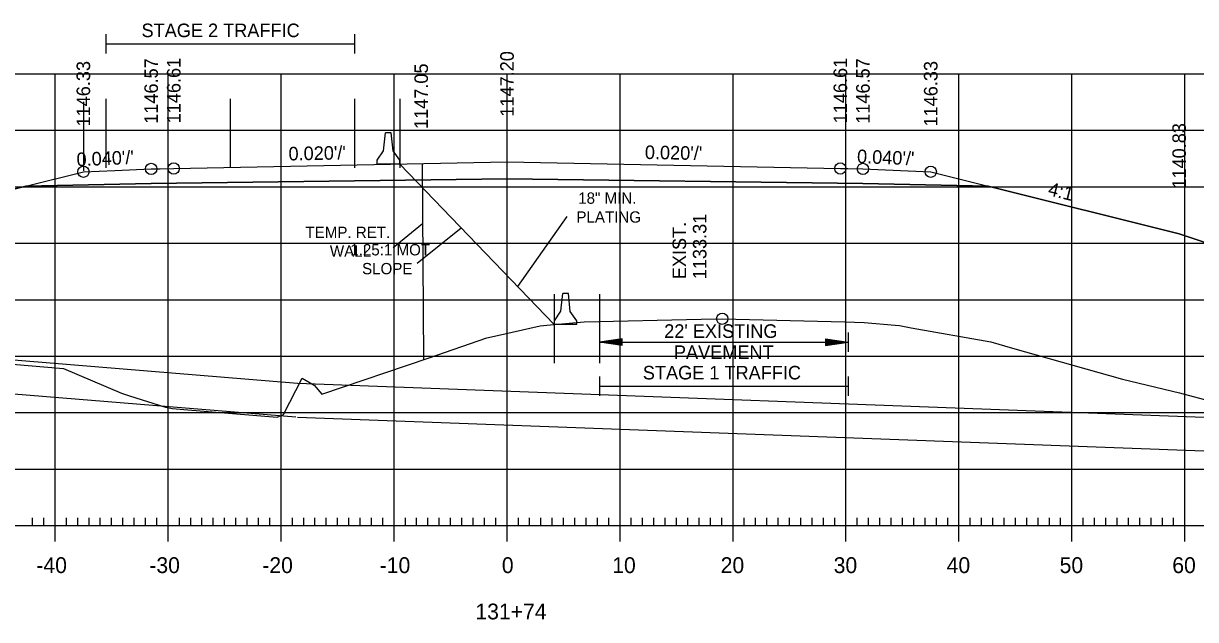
# Model space of a CAD drawing. Extents: x 1322838 to 1324533, y 339903 to 351025.
# Drawn here: x 1323660.9 to 1323764.7, y 341889.8 to 341942.6 of the extents above; entities that cross this region are included whole.
import ezdxf

# ---------------------------------------------------------------- set-up
doc = ezdxf.new("R2010")
doc.units = 0
for name, color, linetype in [('R_Alt Surface', 7, 'Continuous'), ('R_Axis', 7, 'Continuous'), ('R_Axis Annot', 7, 'Continuous'), ('R_Exist Surface', 7, 'Continuous'), ('R_Fin Surface', 7, 'Continuous'), ('R_Fin Surface Annot', 7, 'Continuous'), ('R_Grid', 7, 'Continuous'), ('R_MOT', 7, 'Continuous'), ('R_No Plot', 7, 'Continuous'), ('R_Water', 7, 'Continuous'), ('R_Xsect Elev', 7, 'Continuous')]:
    doc.layers.add(name, color=color, linetype=linetype)

msp = doc.modelspace()

# ---------------------------------------------------------------- linework, layer by layer
at = {"layer": 'R_Alt Surface'}
msp.add_lwpolyline([(1323661.12, 341928.2), (1323672.22, 341928.42), (1323703.72, 341928.84), (1323735.22, 341928.42), (1323746.31, 341928.2)], dxfattribs=at)
at = {"layer": 'R_Axis'}
for p, q in [((1323661.72, 341898.14), (1323661.72, 341898.84)), ((1323662.72, 341898.14), (1323662.72, 341898.84)), ((1323663.72, 341896.74), (1323663.72, 341899.54)), ((1323664.72, 341898.14), (1323664.72, 341898.84)), ((1323665.72, 341898.14), (1323665.72, 341898.84)), ((1323666.72, 341898.14), (1323666.72, 341898.84)), ((1323667.72, 341898.14), (1323667.72, 341898.84)), ((1323668.72, 341898.14), (1323668.72, 341898.84)), ((1323669.72, 341898.14), (1323669.72, 341898.84)), ((1323670.72, 341898.14), (1323670.72, 341898.84)), ((1323671.72, 341898.14), (1323671.72, 341898.84)), ((1323672.72, 341898.14), (1323672.72, 341898.84)), ((1323673.72, 341896.74), (1323673.72, 341899.54)), ((1323674.72, 341898.14), (1323674.72, 341898.84)), ((1323675.72, 341898.14), (1323675.72, 341898.84)), ((1323676.72, 341898.14), (1323676.72, 341898.84)), ((1323677.72, 341898.14), (1323677.72, 341898.84)), ((1323678.72, 341898.14), (1323678.72, 341898.84)), ((1323679.72, 341898.14), (1323679.72, 341898.84)), ((1323680.72, 341898.14), (1323680.72, 341898.84)), ((1323681.72, 341898.14), (1323681.72, 341898.84)), ((1323682.72, 341898.14), (1323682.72, 341898.84)), ((1323683.72, 341896.74), (1323683.72, 341899.54)), ((1323684.72, 341898.14), (1323684.72, 341898.84)), ((1323685.72, 341898.14), (1323685.72, 341898.84)), ((1323686.72, 341898.14), (1323686.72, 341898.84)), ((1323687.72, 341898.14), (1323687.72, 341898.84)), ((1323688.72, 341898.14), (1323688.72, 341898.84)), ((1323689.72, 341898.14), (1323689.72, 341898.84)), ((1323690.72, 341898.14), (1323690.72, 341898.84)), ((1323691.72, 341898.14), (1323691.72, 341898.84)), ((1323692.72, 341898.14), (1323692.72, 341898.84)), ((1323693.72, 341896.74), (1323693.72, 341899.54)), ((1323694.72, 341898.14), (1323694.72, 341898.84)), ((1323695.72, 341898.14), (1323695.72, 341898.84)), ((1323696.72, 341898.14), (1323696.72, 341898.84)), ((1323697.72, 341898.14), (1323697.72, 341898.84)), ((1323698.72, 341898.14), (1323698.72, 341898.84)), ((1323699.72, 341898.14), (1323699.72, 341898.84)), ((1323700.72, 341898.14), (1323700.72, 341898.84)), ((1323701.72, 341898.14), (1323701.72, 341898.84)), ((1323702.72, 341898.14), (1323702.72, 341898.84)), ((1323703.72, 341896.74), (1323703.72, 341899.54)), ((1323704.72, 341898.14), (1323704.72, 341898.84)), ((1323705.72, 341898.14), (1323705.72, 341898.84)), ((1323706.72, 341898.14), (1323706.72, 341898.84)), ((1323707.72, 341898.14), (1323707.72, 341898.84)), ((1323708.72, 341898.14), (1323708.72, 341898.84)), ((1323709.72, 341898.14), (1323709.72, 341898.84)), ((1323710.72, 341898.14), (1323710.72, 341898.84)), ((1323711.72, 341898.14), (1323711.72, 341898.84)), ((1323712.72, 341898.14), (1323712.72, 341898.84)), ((1323713.72, 341896.74), (1323713.72, 341899.54)), ((1323714.72, 341898.14), (1323714.72, 341898.84)), ((1323715.72, 341898.14), (1323715.72, 341898.84)), ((1323716.72, 341898.14), (1323716.72, 341898.84)), ((1323717.72, 341898.14), (1323717.72, 341898.84)), ((1323718.72, 341898.14), (1323718.72, 341898.84)), ((1323719.72, 341898.14), (1323719.72, 341898.84)), ((1323720.72, 341898.14), (1323720.72, 341898.84)), ((1323721.72, 341898.14), (1323721.72, 341898.84)), ((1323722.72, 341898.14), (1323722.72, 341898.84)), ((1323723.72, 341896.74), (1323723.72, 341899.54)), ((1323724.72, 341898.14), (1323724.72, 341898.84)), ((1323725.72, 341898.14), (1323725.72, 341898.84)), ((1323726.72, 341898.14), (1323726.72, 341898.84)), ((1323727.72, 341898.14), (1323727.72, 341898.84)), ((1323728.72, 341898.14), (1323728.72, 341898.84)), ((1323729.72, 341898.14), (1323729.72, 341898.84)), ((1323730.72, 341898.14), (1323730.72, 341898.84)), ((1323731.72, 341898.14), (1323731.72, 341898.84)), ((1323732.72, 341898.14), (1323732.72, 341898.84)), ((1323733.72, 341896.74), (1323733.72, 341899.54)), ((1323734.72, 341898.14), (1323734.72, 341898.84)), ((1323735.72, 341898.14), (1323735.72, 341898.84)), ((1323736.72, 341898.14), (1323736.72, 341898.84)), ((1323737.72, 341898.14), (1323737.72, 341898.84)), ((1323738.72, 341898.14), (1323738.72, 341898.84)), ((1323739.72, 341898.14), (1323739.72, 341898.84)), ((1323740.72, 341898.14), (1323740.72, 341898.84)), ((1323741.72, 341898.14), (1323741.72, 341898.84)), ((1323742.72, 341898.14), (1323742.72, 341898.84)), ((1323743.72, 341896.74), (1323743.72, 341899.54)), ((1323744.72, 341898.14), (1323744.72, 341898.84)), ((1323745.72, 341898.14), (1323745.72, 341898.84)), ((1323746.72, 341898.14), (1323746.72, 341898.84)), ((1323747.72, 341898.14), (1323747.72, 341898.84)), ((1323748.72, 341898.14), (1323748.72, 341898.84)), ((1323749.72, 341898.14), (1323749.72, 341898.84)), ((1323750.72, 341898.14), (1323750.72, 341898.84)), ((1323751.72, 341898.14), (1323751.72, 341898.84)), ((1323752.72, 341898.14), (1323752.72, 341898.84)), ((1323753.72, 341896.74), (1323753.72, 341899.54)), ((1323754.72, 341898.14), (1323754.72, 341898.84)), ((1323755.72, 341898.14), (1323755.72, 341898.84)), ((1323756.72, 341898.14), (1323756.72, 341898.84)), ((1323757.72, 341898.14), (1323757.72, 341898.84)), ((1323758.72, 341898.14), (1323758.72, 341898.84)), ((1323759.72, 341898.14), (1323759.72, 341898.84)), ((1323760.72, 341898.14), (1323760.72, 341898.84)), ((1323761.72, 341898.14), (1323761.72, 341898.84)), ((1323762.72, 341898.14), (1323762.72, 341898.84)), ((1323763.72, 341896.74), (1323763.72, 341899.54)), ((1323563.72, 341898.14), (1323843.72, 341898.14))]:
    msp.add_line(p, q, dxfattribs=at)
at = {"layer": 'R_Axis Annot'}
for p, q in [((1323668.22, 341941.64), (1323668.22, 341939.93)), ((1323690.22, 341941.64), (1323690.22, 341939.93)), ((1323668.22, 341940.78), (1323690.22, 341940.78)), ((1323711.9, 341915.24), (1323711.9, 341913.53)), ((1323713.9, 341914.68), (1323711.9, 341914.38)), ((1323713.9, 341914.08), (1323711.9, 341914.38)), ((1323711.9, 341914.38), (1323733.9, 341914.38)), ((1323713.9, 341914.63), (1323712.24, 341914.38)), ((1323713.9, 341914.13), (1323712.24, 341914.38)), ((1323713.9, 341914.58), (1323712.58, 341914.38)), ((1323713.9, 341914.18), (1323712.58, 341914.38)), ((1323713.9, 341914.53), (1323712.91, 341914.38)), ((1323713.9, 341914.23), (1323712.91, 341914.38)), ((1323713.9, 341914.48), (1323713.25, 341914.38)), ((1323713.9, 341914.29), (1323713.25, 341914.38)), ((1323713.9, 341914.43), (1323713.59, 341914.38)), ((1323713.9, 341914.34), (1323713.59, 341914.38)), ((1323713.9, 341914.08), (1323713.9, 341914.68)), ((1323731.9, 341914.68), (1323733.9, 341914.38)), ((1323731.9, 341914.68), (1323731.9, 341914.08)), ((1323731.9, 341914.63), (1323733.57, 341914.38)), ((1323731.9, 341914.58), (1323733.22, 341914.38)), ((1323731.9, 341914.53), (1323732.89, 341914.38)), ((1323731.9, 341914.48), (1323732.55, 341914.38)), ((1323731.9, 341914.43), (1323732.22, 341914.38)), ((1323731.9, 341914.08), (1323733.9, 341914.38)), ((1323731.9, 341914.28), (1323732.55, 341914.38)), ((1323731.9, 341914.18), (1323733.22, 341914.38)), ((1323731.9, 341914.13), (1323733.57, 341914.38)), ((1323731.9, 341914.23), (1323732.89, 341914.38)), ((1323731.9, 341914.34), (1323732.22, 341914.38)), ((1323733.9, 341915.24), (1323733.9, 341913.53)), ((1323711.9, 341911.35), (1323711.9, 341909.64)), ((1323733.9, 341911.35), (1323733.9, 341909.64)), ((1323711.9, 341910.49), (1323733.9, 341910.49))]:
    msp.add_line(p, q, dxfattribs=at)
at = {"layer": 'R_Exist Surface'}
msp.add_lwpolyline([(1323630.81, 341914.91), (1323664.46, 341912.05), (1323669.61, 341909.86), (1323670.31, 341909.62), (1323673.48, 341908.63), (1323674.1, 341908.52), (1323675.1, 341908.43), (1323683.37, 341907.73), (1323683.94, 341907.99), (1323685.6, 341911.19), (1323686.65, 341910.56), (1323687.33, 341909.78), (1323696.75, 341912.97), (1323701.94, 341914.76), (1323702.62, 341914.91), (1323706.66, 341915.83), (1323707.24, 341915.88), (1323710.55, 341916.17), (1323720.89, 341916.41), (1323722.77, 341916.45), (1323733.63, 341916.17), (1323735.33, 341916.13), (1323738.07, 341915.88), (1323738.47, 341915.84), (1323739.48, 341915.65), (1323746.54, 341914.41), (1323748.46, 341913.86), (1323758.18, 341911.1), (1323763.25, 341909.88), (1323772.5, 341907.43)], dxfattribs=at)
at = {"layer": 'R_Fin Surface'}
msp.add_lwpolyline([(1323644.22, 341923.97), (1323661.12, 341928.2), (1323666.22, 341929.47), (1323669, 341929.59), (1323672.22, 341929.71), (1323673.02, 341929.73), (1323674.22, 341929.75), (1323674.22, 341929.75), (1323703.72, 341930.34), (1323703.72, 341930.34), (1323733.22, 341929.75), (1323733.89, 341929.74), (1323735.22, 341929.71), (1323737.22, 341929.63), (1323741.22, 341929.47), (1323746.31, 341928.2), (1323763.22, 341923.97), (1323798.55, 341912.2), (1323822.85, 341904.1), (1323823.69, 341903.81), (1323827.91, 341905.22)], dxfattribs=at)
at = {"layer": 'R_Grid'}
for p, q in [((1323563.72, 341938.14), (1323843.72, 341938.14)), ((1323663.72, 341898.14), (1323663.72, 341938.14)), ((1323673.72, 341898.14), (1323673.72, 341938.14)), ((1323683.72, 341898.14), (1323683.72, 341938.14)), ((1323693.72, 341898.14), (1323693.72, 341938.14)), ((1323703.72, 341898.14), (1323703.72, 341938.14)), ((1323713.72, 341898.14), (1323713.72, 341938.14)), ((1323723.72, 341898.14), (1323723.72, 341938.14)), ((1323733.72, 341898.14), (1323733.72, 341938.14)), ((1323743.72, 341898.14), (1323743.72, 341938.14)), ((1323753.72, 341898.14), (1323753.72, 341938.14)), ((1323763.72, 341898.14), (1323763.72, 341938.14)), ((1323563.72, 341933.14), (1323843.72, 341933.14)), ((1323563.72, 341928.14), (1323843.72, 341928.14)), ((1323563.72, 341923.14), (1323843.72, 341923.14)), ((1323563.72, 341918.14), (1323843.72, 341918.14)), ((1323563.72, 341913.14), (1323843.72, 341913.14)), ((1323563.72, 341908.14), (1323843.72, 341908.14)), ((1323563.72, 341903.14), (1323843.72, 341903.14)), ((1323563.72, 341898.14), (1323843.72, 341898.14))]:
    msp.add_line(p, q, dxfattribs=at)
at = {"layer": 'R_MOT'}
for p, q in [((1323692.8, 341931.32), (1323692.96, 341932.9)), ((1323693.21, 341932.9), (1323692.96, 341932.9)), ((1323693.46, 341932.9), (1323693.21, 341932.9)), ((1323693.63, 341931.32), (1323693.46, 341932.9)), ((1323692.22, 341930.49), (1323692.8, 341931.32)), ((1323694.22, 341930.49), (1323693.63, 341931.32)), ((1323692.22, 341930.15), (1323692.22, 341930.49)), ((1323694.22, 341930.15), (1323692.22, 341930.15)), ((1323694.22, 341930.15), (1323694.22, 341930.49)), ((1323696.25, 341924.86), (1323693.63, 341922.74)), ((1323708.48, 341917.11), (1323708.65, 341918.69)), ((1323708.9, 341918.69), (1323708.65, 341918.69)), ((1323709.15, 341918.69), (1323708.9, 341918.69)), ((1323709.32, 341917.1), (1323709.15, 341918.69)), ((1323707.91, 341916.27), (1323708.48, 341917.11)), ((1323709.91, 341916.27), (1323709.32, 341917.1)), ((1323707.9, 341915.94), (1323707.91, 341916.27)), ((1323709.9, 341915.94), (1323707.9, 341915.94)), ((1323709.9, 341915.94), (1323709.91, 341916.27))]:
    msp.add_line(p, q, dxfattribs=at)
msp.add_lwpolyline([(1323696.22, 341930.19), (1323696.34, 341912.84)], dxfattribs=at)
at = {"layer": 'R_No Plot'}
for p, q in [((1323666.22, 341935.66), (1323666.22, 341929.55)), ((1323668.22, 341935.92), (1323668.22, 341929.81)), ((1323679.22, 341935.92), (1323679.22, 341929.81)), ((1323690.22, 341935.92), (1323690.22, 341929.81)), ((1323694.22, 341935.92), (1323694.22, 341929.81)), ((1323707.9, 341915.94), (1323694.22, 341930.15)), ((1323704.67, 341919.3), (1323709.03, 341925.49)), ((1323695.78, 341921.37), (1323699.67, 341924.49)), ((1323707.9, 341918.63), (1323707.9, 341912.52)), ((1323711.9, 341918.63), (1323711.9, 341912.52))]:
    msp.add_line(p, q, dxfattribs=at)
for points in [[(1323798.55, 341912.2), (1323763.22, 341923.97), (1323746.31, 341928.2), (1323735.22, 341928.42), (1323703.72, 341928.84), (1323672.22, 341928.42), (1323661.12, 341928.2), (1323644.22, 341923.97)], [(1323630.81, 341914.91), (1323664.46, 341912.05), (1323669.61, 341909.86), (1323670.31, 341909.62), (1323673.48, 341908.63), (1323674.1, 341908.52), (1323675.1, 341908.43), (1323683.37, 341907.73), (1323683.94, 341907.99), (1323685.6, 341911.19), (1323686.65, 341910.56), (1323687.33, 341909.78), (1323696.75, 341912.97), (1323701.94, 341914.76), (1323702.62, 341914.91), (1323706.66, 341915.83), (1323707.24, 341915.88), (1323710.55, 341916.17), (1323720.89, 341916.41), (1323722.77, 341916.45), (1323733.63, 341916.17), (1323735.33, 341916.13), (1323738.07, 341915.88), (1323738.47, 341915.84), (1323739.48, 341915.65), (1323746.54, 341914.41), (1323748.46, 341913.86), (1323758.18, 341911.1), (1323763.25, 341909.88), (1323772.5, 341907.43)]]:
    msp.add_lwpolyline(points, dxfattribs=at)
for centre in [(1323666.22, 341929.47), (1323666.22, 341929.47), (1323672.22, 341929.71), (1323672.22, 341929.71), (1323674.22, 341929.75), (1323674.22, 341929.75), (1323733.22, 341929.75), (1323733.22, 341929.75), (1323735.22, 341929.71), (1323735.22, 341929.71), (1323741.22, 341929.47), (1323741.22, 341929.47), (1323722.77, 341916.45)]:
    msp.add_circle(centre, 0.5, dxfattribs=at)
at = {"layer": 'R_Water'}
for p, q in [((1323620.47, 341916.06), (1323685.16, 341910.75)), ((1323613.23, 341913.64), (1323685.04, 341907.76)), ((1323685.17, 341910.75), (1323775.43, 341907.37)), ((1323685.17, 341907.75), (1323775.43, 341904.37))]:
    msp.add_line(p, q, dxfattribs=at)

# ---------------------------------------------------------------- texts
at = {"layer": 'R_Axis Annot'}
for s, height, p in [('STAGE 2 TRAFFIC', 1.2, (1323671.37, 341941.38)), ("22' EXISTING ", 1.2, (1323717.63, 341914.76)), ('PAVEMENT', 1.2, (1323718.49, 341912.89)), ('STAGE 1 TRAFFIC', 1.2, (1323715.74, 341911.08)), ('-40', 1.4, (1323662.06, 341893.94)), ('-30', 1.4, (1323672.06, 341893.94)), ('-20', 1.4, (1323682.06, 341893.94)), ('-10', 1.4, (1323692.45, 341893.94)), ('0', 1.4, (1323703.26, 341893.94)), ('10', 1.4, (1323713.03, 341893.94)), ('20', 1.4, (1323722.63, 341893.94)), ('30', 1.4, (1323732.63, 341893.94)), ('40', 1.4, (1323742.63, 341893.94)), ('50', 1.4, (1323752.63, 341893.94)), ('60', 1.4, (1323762.6, 341893.94)), ('131+74', 1.4, (1323700.92, 341889.84))]:
    msp.add_text(s, height=height, dxfattribs=at).set_placement(p)
at = {"layer": 'R_Fin Surface Annot'}
for s, rotation, p in [('1146.33', 90, (1323666.82, 341933.47)), ('1146.57', 90, (1323672.82, 341933.71)), ('1146.61', 90, (1323674.82, 341933.75)), ('1147.20', 90, (1323704.32, 341934.34)), ('1146.61', 90, (1323733.82, 341933.75)), ('1146.57', 90, (1323735.82, 341933.71)), ('1146.33', 90, (1323741.82, 341933.47)), ('1140.83', 90, (1323763.81, 341927.97)), ("0.040'/'", 2.2906, (1323665.64, 341929.95)), ("0.020'/'", 1.1458, (1323684.39, 341930.46)), ("0.020'/'", 358.8542, (1323715.91, 341930.6)), ("0.040'/'", 357.7094, (1323734.68, 341930.24)), ('4:1', 345.9632, (1323751.53, 341927.41))]:
    msp.add_text(s, height=1.2, rotation=rotation, dxfattribs=at).set_placement(p)
at = {"layer": 'R_MOT'}
for s, p in [('TEMP. RET.', (1323685.88, 341923.6)), ('WALL', (1323688.04, 341921.94))]:
    msp.add_text(s, height=1, dxfattribs=at).set_placement(p)
at = {"layer": 'R_No Plot'}
msp.add_text('1147.05', height=1.2, rotation=90, dxfattribs=at).set_placement((1323696.72, 341933.25))
for s, p in [('18" MIN. ', (1323710.02, 341926.63)), ('PLATING', (1323709.86, 341924.96)), ('1.25:1 MOT', (1323689.85, 341922.06)), ('SLOPE', (1323690.89, 341920.39))]:
    msp.add_text(s, height=1, dxfattribs=at).set_placement(p)
at = {"layer": 'R_Xsect Elev'}
for s, p in [('EXIST. ', (1323719.57, 341919.95)), ('1133.31', (1323721.37, 341919.95))]:
    msp.add_text(s, height=1.2, rotation=90, dxfattribs=at).set_placement(p)

doc.saveas('drawing.dxf')
